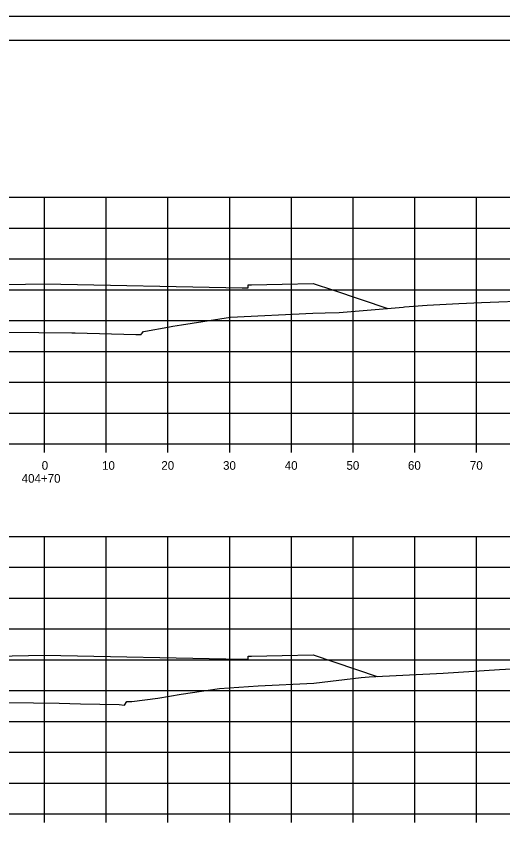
# Model space of a CAD drawing. Extents: x -70 to 701944, y -4 to 666871.
# Drawn here: x 669211.5 to 669290.3, y 662504.1 to 662635.6 of the extents above; entities that cross this region are included whole.
import ezdxf

# ---------------------------------------------------------------- set-up
doc = ezdxf.new("R2010")
doc.units = 0
for name, color, linetype in [('R_Axis', 7, 'Continuous'), ('R_Axis Annot', 7, 'Continuous'), ('R_Border', 7, 'Continuous'), ('R_Exist Surface', 7, 'Continuous'), ('R_Fin Surface', 7, 'Continuous'), ('R_Grid', 7, 'Continuous'), ('R_No Plot', 7, 'Continuous')]:
    doc.layers.add(name, color=color, linetype=linetype)

msp = doc.modelspace()

# ---------------------------------------------------------------- linework, layer by layer
at = {"layer": 'R_Axis'}
for p, q in [((669066.07, 662566.22), (669366.07, 662566.22)), ((669216.07, 662564.82), (669216.07, 662566.22)), ((669226.07, 662564.82), (669226.07, 662566.22)), ((669236.07, 662564.82), (669236.07, 662566.22)), ((669246.07, 662564.82), (669246.07, 662566.22)), ((669256.07, 662564.82), (669256.07, 662566.22)), ((669266.07, 662564.82), (669266.07, 662566.22)), ((669276.07, 662564.82), (669276.07, 662566.22)), ((669286.07, 662564.82), (669286.07, 662566.22)), ((669066.07, 662506.22), (669366.07, 662506.22)), ((669216.07, 662504.82), (669216.07, 662506.22)), ((669226.07, 662504.82), (669226.07, 662506.22)), ((669236.07, 662504.82), (669236.07, 662506.22)), ((669246.07, 662504.82), (669246.07, 662506.22)), ((669256.07, 662504.82), (669256.07, 662506.22)), ((669266.07, 662504.82), (669266.07, 662506.22)), ((669276.07, 662504.82), (669276.07, 662506.22)), ((669286.07, 662504.82), (669286.07, 662506.22))]:
    msp.add_line(p, q, dxfattribs=at)
at = {"layer": 'R_Border'}
msp.add_line((669058.07, 662631.68), (669374.25, 662631.68), dxfattribs=at)
at = {"layer": 'R_Exist Surface'}
for points in [[(669204.34, 662584.37), (669220.5, 662584.23), (669220.64, 662584.23), (669221.04, 662584.22), (669230.84, 662583.98), (669231.55, 662583.96), (669231.71, 662583.95), (669231.78, 662584.04), (669232.09, 662584.43), (669232.15, 662584.44), (669232.41, 662584.48), (669236.05, 662585.13), (669236.85, 662585.29), (669238.28, 662585.52), (669246.19, 662586.77), (669259.54, 662587.4), (669261.54, 662587.48), (669263.81, 662587.54), (669274.17, 662588.39), (669274.38, 662588.42), (669278.04, 662588.69), (669283.18, 662589.01), (669286.85, 662589.16), (669295.33, 662589.47)], [(669205.96, 662524.34), (669218.44, 662524.18), (669221.92, 662524.09), (669228.17, 662523.93), (669228.97, 662523.83), (669229.02, 662523.82), (669229.03, 662523.84), (669229.4, 662524.43), (669229.41, 662524.43), (669229.41, 662524.43), (669229.79, 662524.42), (669229.79, 662524.42), (669229.92, 662524.43), (669230.21, 662524.46), (669234.42, 662524.97), (669238.22, 662525.61), (669244.42, 662526.57), (669250.67, 662526.97), (669259.73, 662527.4), (669267.39, 662528.36), (669268.65, 662528.45), (669280.65, 662529.05), (669289.8, 662529.64), (669301.29, 662530.28)]]:
    msp.add_lwpolyline(points, dxfattribs=at)
at = {"layer": 'R_Fin Surface'}
for points in [[(669200.63, 662591.88), (669216.07, 662592.19), (669248.07, 662591.55), (669249.07, 662591.53), (669249.08, 662592.03), (669249.58, 662592.03), (669254.58, 662592.13), (669259.58, 662592.23), (669262.88, 662591.13), (669271.7, 662588.19)], [(669182.01, 662531.26), (669216.07, 662531.95), (669248.07, 662531.31), (669249.07, 662531.29), (669249.08, 662531.79), (669249.58, 662531.79), (669254.58, 662531.89), (669259.58, 662531.99), (669269.99, 662528.52)]]:
    msp.add_lwpolyline(points, dxfattribs=at)
at = {"layer": 'R_Grid'}
for p, q in [((669066.07, 662606.22), (669366.07, 662606.22)), ((669216.07, 662566.22), (669216.07, 662606.22)), ((669226.07, 662566.22), (669226.07, 662606.22)), ((669236.07, 662566.22), (669236.07, 662606.22)), ((669246.07, 662566.22), (669246.07, 662606.22)), ((669256.07, 662566.22), (669256.07, 662606.22)), ((669266.07, 662566.22), (669266.07, 662606.22)), ((669276.07, 662566.22), (669276.07, 662606.22)), ((669286.07, 662566.22), (669286.07, 662606.22)), ((669066.07, 662601.22), (669366.07, 662601.22)), ((669066.07, 662596.22), (669366.07, 662596.22)), ((669066.07, 662591.22), (669366.07, 662591.22)), ((669066.07, 662586.22), (669366.07, 662586.22)), ((669066.07, 662581.22), (669366.07, 662581.22)), ((669066.07, 662576.22), (669366.07, 662576.22)), ((669066.07, 662571.22), (669366.07, 662571.22)), ((669066.07, 662566.22), (669366.07, 662566.22)), ((669066.07, 662551.22), (669366.07, 662551.22)), ((669216.07, 662506.22), (669216.07, 662551.22)), ((669226.07, 662506.22), (669226.07, 662551.22)), ((669236.07, 662506.22), (669236.07, 662551.22)), ((669246.07, 662506.22), (669246.07, 662551.22)), ((669256.07, 662506.22), (669256.07, 662551.22)), ((669266.07, 662506.22), (669266.07, 662551.22)), ((669276.07, 662506.22), (669276.07, 662551.22)), ((669286.07, 662506.22), (669286.07, 662551.22)), ((669066.07, 662546.22), (669366.07, 662546.22)), ((669066.07, 662541.22), (669366.07, 662541.22)), ((669066.07, 662536.22), (669366.07, 662536.22)), ((669066.07, 662531.22), (669366.07, 662531.22)), ((669066.07, 662526.22), (669366.07, 662526.22)), ((669066.07, 662521.22), (669366.07, 662521.22)), ((669066.07, 662516.22), (669366.07, 662516.22)), ((669066.07, 662511.22), (669366.07, 662511.22)), ((669066.07, 662506.22), (669366.07, 662506.22))]:
    msp.add_line(p, q, dxfattribs=at)
at = {"layer": 'R_No Plot'}
msp.add_line((669045.67, 662635.57), (669379, 662635.57), dxfattribs=at)
for points in [[(669045.66, 662635.57), (669379, 662635.57), (669379, 662422.23), (669045.66, 662422.23)], [(669291.99, 662631.68), (669291.99, 662621.8), (669327.72, 662621.8), (669327.72, 662618.88), (669350.92, 662618.88), (669350.92, 662594.54), (669374.25, 662594.54), (669374.25, 662426.22), (669058.07, 662426.22), (669058.07, 662631.68)]]:
    msp.add_lwpolyline(points, close=True, dxfattribs=at)

# ---------------------------------------------------------------- texts
at = {"layer": 'R_Axis Annot'}
for s, p in [('0', (669215.61, 662562.02)), ('10', (669225.38, 662562.02)), ('20', (669234.99, 662562.02)), ('30', (669244.99, 662562.02)), ('40', (669254.99, 662562.02)), ('50', (669264.99, 662562.02)), ('60', (669274.95, 662562.02)), ('70', (669284.99, 662562.02)), ('404+70', (669212.36, 662559.92))]:
    msp.add_text(s, height=1.4, dxfattribs=at).set_placement(p)

doc.saveas('drawing.dxf')
